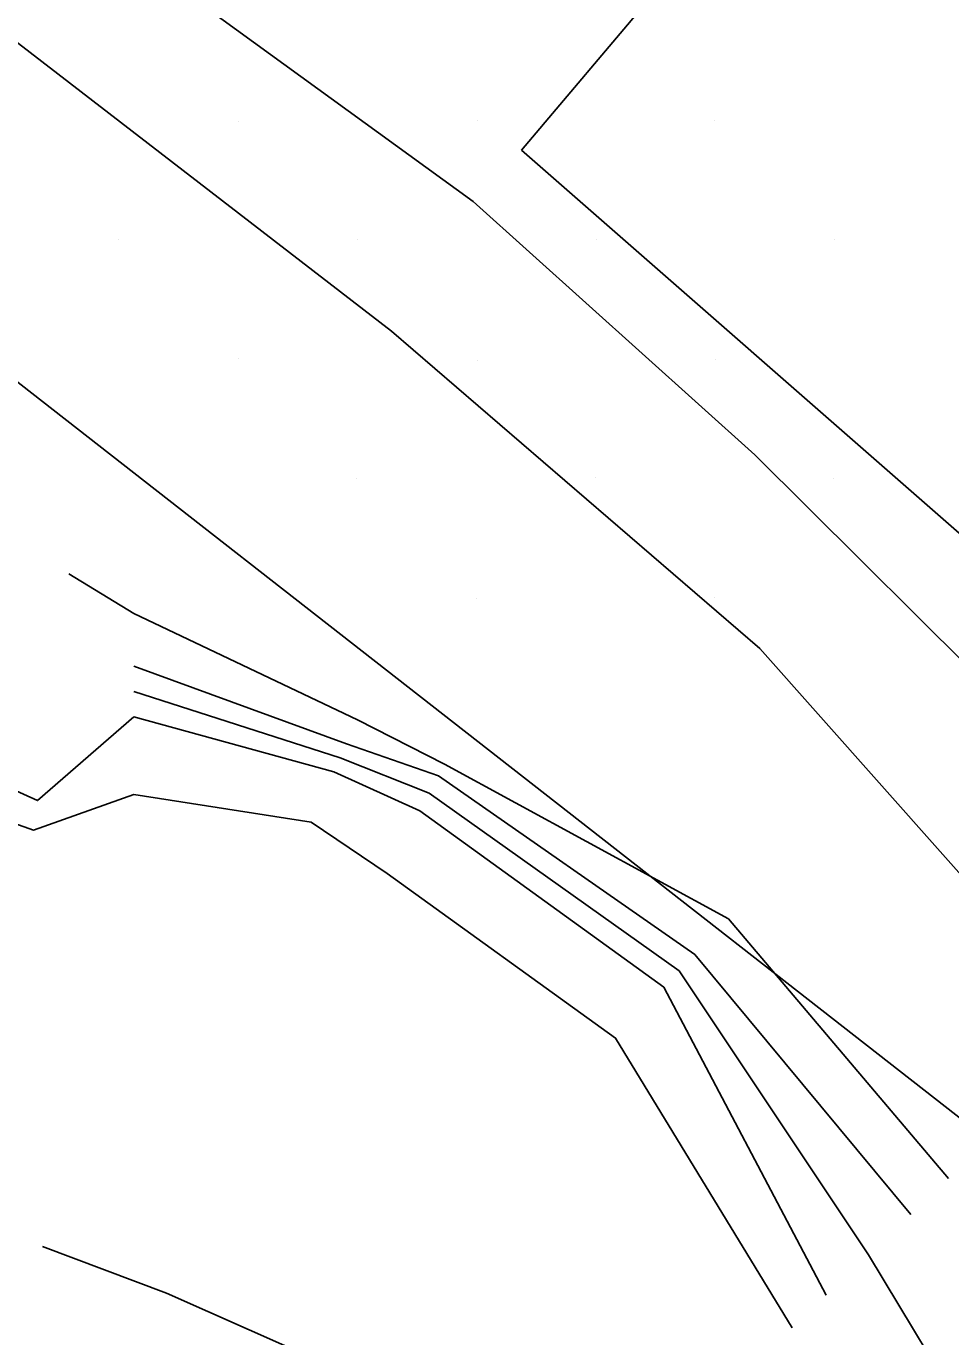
# Model space of a CAD drawing. Extents: x 1602514 to 1609837, y 863887 to 871157.
# Drawn here: x 1606609 to 1606691.2, y 865532.1 to 865648.6 of the extents above; entities that cross this region are included whole.
import ezdxf

# ---------------------------------------------------------------- set-up
doc = ezdxf.new("R2010")
doc.units = 0
for name, color, linetype in [('Survey-Entrances', 7, 'Continuous'), ('Survey-Flow line', 7, 'Continuous'), ('Survey-Ridge Lines', 7, 'Continuous'), ('Survey-Spot dirt', 7, 'Continuous'), ('Survey-Vegetation trees', 7, 'Continuous')]:
    doc.layers.add(name, color=color, linetype=linetype)

msp = doc.modelspace()

# ---------------------------------------------------------------- linework, layer by layer
at = {"layer": 'Survey-Entrances'}
for points in [[(1606585.26, 865664.88), (1606641.47, 865621.48), (1606674.21, 865593.27), (1606717.11, 865544.98), (1606748.95, 865516.78), (1606776.49, 865493.69), (1606799.48, 865480.77), (1606824.99, 865455.49), (1606864.88, 865414.68), (1606913.79, 865371.84), (1606924.6, 865361.69), (1606966.11, 865325.6), (1606991.46, 865299.1), (1607016.4, 865278.37), (1607030.86, 865269.84)], [(1606585.26, 865664.88), (1606641.47, 865621.48), (1606674.21, 865593.27), (1606717.11, 865544.98), (1606748.95, 865516.78), (1606776.49, 865493.69), (1606799.48, 865480.77), (1606824.99, 865455.49), (1606864.88, 865414.68), (1606913.79, 865371.84), (1606924.6, 865361.69), (1606966.11, 865325.6), (1606991.46, 865299.1), (1607016.4, 865278.37), (1607030.86, 865269.84)], [(1606618.1, 865655.29), (1606648.73, 865633.02), (1606673.75, 865610.5), (1606697.55, 865586.85), (1606731.76, 865549.37), (1606759.78, 865522.39), (1606787.97, 865503.61), (1606824.21, 865480.71), (1606848.36, 865459.26), (1606893.86, 865423.82), (1606931.71, 865401.63), (1606941.26, 865394.58), (1606944.51, 865383.6), (1606987.97, 865349.95), (1607034.28, 865308.49), (1607044.98, 865297.89)], [(1606618.1, 865655.29), (1606648.73, 865633.02), (1606673.75, 865610.5), (1606697.55, 865586.85), (1606731.76, 865549.37), (1606759.78, 865522.39), (1606787.97, 865503.61), (1606824.21, 865480.71), (1606848.36, 865459.26), (1606893.86, 865423.82), (1606931.71, 865401.63), (1606941.26, 865394.58), (1606944.51, 865383.6), (1606987.97, 865349.95), (1607034.28, 865308.49), (1607044.98, 865297.89)]]:
    msp.add_lwpolyline(points, dxfattribs=at)
at = {"layer": 'Survey-Flow line'}
for points in [[(1606618.57, 865589.45), (1606636.91, 865583.55), (1606644.81, 865580.4)], [(1606618.57, 865589.45), (1606636.91, 865583.55), (1606644.81, 865580.4)], [(1606683.87, 865539.37), (1606667.04, 865564.61), (1606644.81, 865580.4)], [(1606683.87, 865539.37), (1606667.04, 865564.61), (1606644.81, 865580.4)], [(1606683.87, 865539.37), (1606693.25, 865523.78), (1606725.86, 865505.27), (1606737.58, 865502.79)], [(1606683.87, 865539.37), (1606693.25, 865523.78), (1606725.86, 865505.27), (1606737.58, 865502.79)]]:
    msp.add_lwpolyline(points, dxfattribs=at)
at = {"layer": 'Survey-Ridge Lines'}
for points in [[(1606690.97, 865546.15), (1606671.42, 865569.23), (1606646.18, 865583), (1606638.45, 865586.94), (1606618.57, 865596.38), (1606612.8, 865599.91)], [(1606690.97, 865546.15), (1606671.42, 865569.23), (1606646.18, 865583), (1606638.45, 865586.94), (1606618.57, 865596.38), (1606612.8, 865599.91)], [(1606687.63, 865542.96), (1606668.42, 865566.06), (1606645.64, 865581.96), (1606637.48, 865584.79), (1606618.57, 865591.71)], [(1606687.63, 865542.96), (1606668.42, 865566.06), (1606645.64, 865581.96), (1606637.48, 865584.79), (1606618.57, 865591.71)], [(1606618.57, 865587.19), (1606610.02, 865579.76), (1606603.44, 865582.71)], [(1606618.57, 865587.19), (1606610.02, 865579.76), (1606603.44, 865582.71)], [(1606680.1, 865535.78), (1606665.67, 865563.17), (1606643.99, 865578.83), (1606636.35, 865582.31), (1606618.57, 865587.19)], [(1606680.1, 865535.78), (1606665.67, 865563.17), (1606643.99, 865578.83), (1606636.35, 865582.31), (1606618.57, 865587.19)], [(1606677.08, 865532.89), (1606661.38, 865558.64), (1606641.07, 865573.26), (1606634.33, 865577.82), (1606618.57, 865580.28), (1606609.66, 865577.11), (1606600.05, 865580.53)], [(1606677.08, 865532.89), (1606661.38, 865558.64), (1606641.07, 865573.26), (1606634.33, 865577.82), (1606618.57, 865580.28), (1606609.66, 865577.11), (1606600.05, 865580.53)], [(1606650.22, 865301.92), (1606650.38, 865324.01), (1606659.85, 865344.39), (1606675.12, 865377.23), (1606687.93, 865399.1), (1606703.16, 865420.86), (1606721.43, 865430.48), (1606729.54, 865431.11), (1606751.54, 865439.09), (1606741.69, 865452.03), (1606735.68, 865462.73), (1606721.63, 865472.31), (1606701.84, 865469.33), (1606684.2, 865480.35), (1606661.62, 865518.14), (1606621.48, 865535.97), (1606610.44, 865540.11)], [(1606650.22, 865301.92), (1606650.38, 865324.01), (1606659.85, 865344.39), (1606675.12, 865377.23), (1606687.93, 865399.1), (1606703.16, 865420.86), (1606721.43, 865430.48), (1606729.54, 865431.11), (1606751.54, 865439.09), (1606741.69, 865452.03), (1606735.68, 865462.73), (1606721.63, 865472.31), (1606701.84, 865469.33), (1606684.2, 865480.35), (1606661.62, 865518.14), (1606621.48, 865535.97), (1606610.44, 865540.11)]]:
    msp.add_lwpolyline(points, dxfattribs=at)
at = {"layer": 'Survey-Spot dirt'}
for p, q in [((1606627.86, 865640.16), (1606627.86, 865640.16)), ((1606627.86, 865640.16), (1606627.86, 865640.16)), ((1606649.08, 865640.18), (1606649.08, 865640.18)), ((1606649.08, 865640.18), (1606649.08, 865640.18)), ((1606670.16, 865640.24), (1606670.16, 865640.24)), ((1606670.16, 865640.24), (1606670.16, 865640.24)), ((1606617.19, 865629.66), (1606617.19, 865629.66)), ((1606617.19, 865629.66), (1606617.19, 865629.66)), ((1606638.45, 865629.66), (1606638.45, 865629.66)), ((1606638.45, 865629.66), (1606638.45, 865629.66)), ((1606659.68, 865629.62), (1606659.68, 865629.62)), ((1606659.68, 865629.62), (1606659.68, 865629.62)), ((1606680.86, 865629.61), (1606680.86, 865629.61)), ((1606680.86, 865629.61), (1606680.86, 865629.61)), ((1606627.85, 865619.06), (1606627.85, 865619.06)), ((1606627.85, 865619.06), (1606627.85, 865619.06)), ((1606649.1, 865618.89), (1606649.1, 865618.89)), ((1606649.1, 865618.89), (1606649.1, 865618.89)), ((1606670.3, 865618.93), (1606670.3, 865618.93)), ((1606670.3, 865618.93), (1606670.3, 865618.93)), ((1606638.38, 865608.35), (1606638.38, 865608.35)), ((1606638.38, 865608.35), (1606638.38, 865608.35)), ((1606659.6, 865608.5), (1606659.6, 865608.5)), ((1606659.6, 865608.5), (1606659.6, 865608.5)), ((1606680.72, 865608.37), (1606680.72, 865608.37)), ((1606680.72, 865608.37), (1606680.72, 865608.37)), ((1606649.02, 865597.76), (1606649.02, 865597.76)), ((1606649.02, 865597.76), (1606649.02, 865597.76)), ((1606670.19, 865597.84), (1606670.19, 865597.84)), ((1606670.19, 865597.84), (1606670.19, 865597.84)), ((1606680.38, 865587.33), (1606680.38, 865587.33)), ((1606680.38, 865587.33), (1606680.38, 865587.33))]:
    msp.add_line(p, q, dxfattribs=at)
at = {"layer": 'Survey-Vegetation trees'}
for points in [[(1605868.24, 866270.35), (1605917, 866264.25), (1606013.01, 866150.65), (1606159.29, 865970.73), (1606288.82, 865873.91), (1606519.68, 865754.98), (1606525.78, 865726.01), (1606624.06, 865677.98), (1606673.59, 865661.97), (1606653.02, 865637.57), (1606750.54, 865552.19), (1606932.64, 865405.81), (1606897.48, 865634.77), (1606852.53, 866057.89), (1606634.62, 866157.76), (1606377.05, 866304.34), (1606183.52, 866423.27), (1605933.61, 866558.21), (1605731.71, 866735.08)], [(1605868.24, 866270.35), (1605917, 866264.25), (1606013.01, 866150.65), (1606159.29, 865970.73), (1606288.82, 865873.91), (1606519.68, 865754.98), (1606525.78, 865726.01), (1606624.06, 865677.98), (1606673.59, 865661.97), (1606653.02, 865637.57), (1606750.54, 865552.19), (1606932.64, 865405.81), (1606897.48, 865634.77), (1606852.53, 866057.89), (1606634.62, 866157.76), (1606377.05, 866304.34), (1606183.52, 866423.27), (1605933.61, 866558.21), (1605731.71, 866735.08)], [(1606966.17, 865108.64), (1606926.01, 865368.72), (1606585.43, 865634.79), (1606394.19, 865784.98), (1606151.9, 865922.97), (1606027.71, 866037.32), (1605914.18, 866179.13), (1605665.45, 866233.32)], [(1606966.17, 865108.64), (1606926.01, 865368.72), (1606585.43, 865634.79), (1606394.19, 865784.98), (1606151.9, 865922.97), (1606027.71, 866037.32), (1605914.18, 866179.13), (1605665.45, 866233.32)]]:
    msp.add_lwpolyline(points, dxfattribs=at)

doc.saveas('drawing.dxf')
